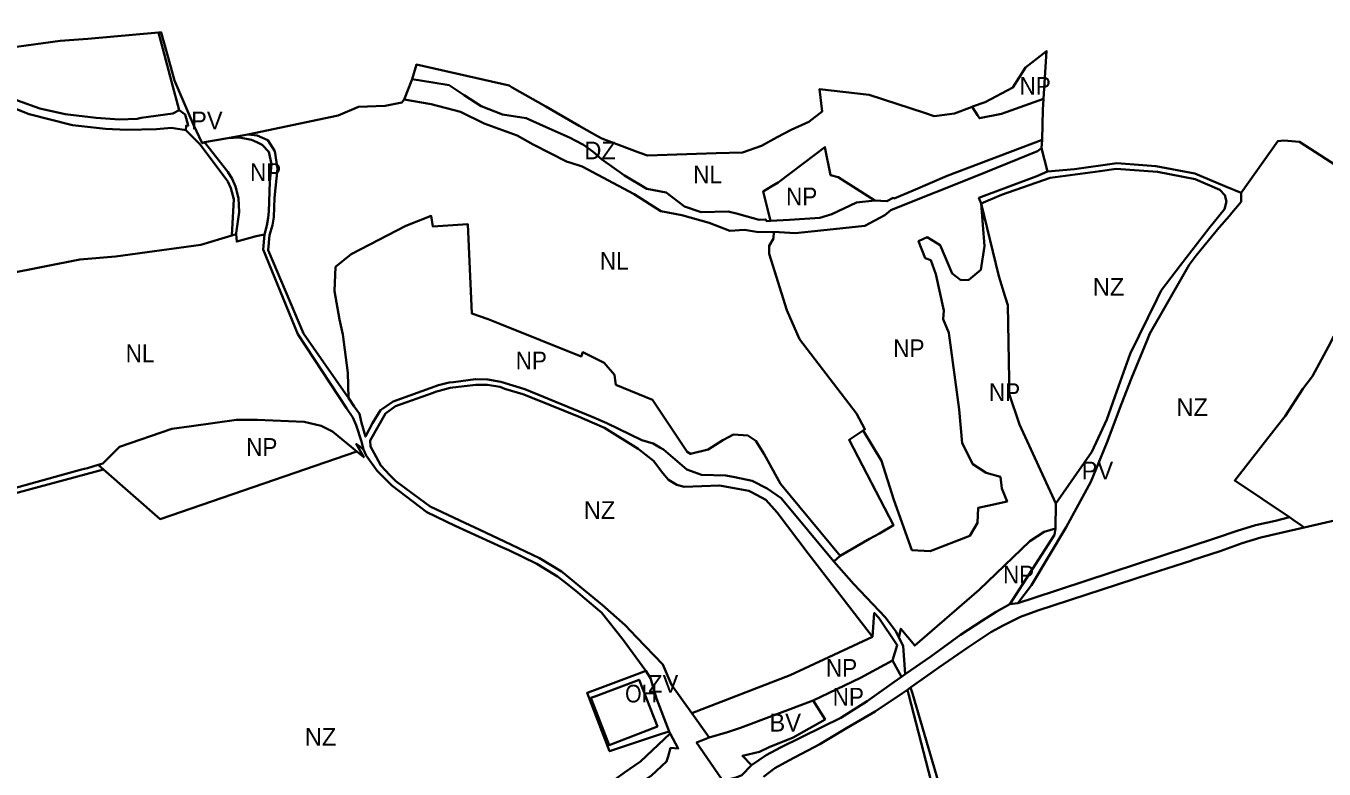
# Model space of a CAD drawing. Extents: x -650451 to -642268, y -1075216 to -1066610.
# Drawn here: x -644417 to -643317, y -1069631 to -1069002 of the extents above; entities that cross this region are included whole.
import ezdxf

# ---------------------------------------------------------------- set-up
doc = ezdxf.new("R2010")
doc.units = 0
doc.header["$LTSCALE"] = 6
doc.layers.add('1', color=7, linetype='Continuous', lineweight=35)
doc.layers.add('2', color=7, linetype='Continuous')
doc.layers.add('3', color=7, linetype='Continuous')

msp = doc.modelspace()

# ---------------------------------------------------------------- linework, layer by layer
at = {"layer": '1'}
for p, q in [((-644096.29, -1069064.27), (-644089.6, -1069046.93)), ((-644265.61, -1069100.34), (-644245.67, -1069097.06)), ((-643555.45, -1069098.32), (-643555.98, -1069105.57)), ((-643550.79, -1069125.24), (-643555.98, -1069105.57)), ((-644242.48, -1069179.49), (-644238.67, -1069178.34)), ((-644351.18, -1069377.71), (-644355.7, -1069373.76)), ((-643543.95, -1069406.4), (-643544.06, -1069427.6)), ((-643731.98, -1069455.66), (-643726.74, -1069450.72)), ((-643582.77, -1069491.76), (-643576.04, -1069490.83)), ((-643605.97, -1069505.47), (-643624.65, -1069517.85)), ((-643573.75, -1069502.52), (-643559.19, -1069497.18)), ((-643649.94, -1069535.93), (-643624.65, -1069517.85)), ((-643649.94, -1069535.93), (-643671.53, -1069551.1)), ((-643643.16, -1069545.42), (-643666.98, -1069562.22)), ((-643673.82, -1069567.04), (-643697, -1069582.64)), ((-643852.51, -1069584.08), (-643837.72, -1069604.62)), ((-643721.43, -1069596.72), (-643697, -1069582.64)), ((-643870.697, -1069601.241), (-643871.56, -1069599.63)), ((-643721.43, -1069596.72), (-643743.81, -1069610.19)), ((-643801.71, -1069628.02), (-643809.91, -1069636.52)), ((-643789.39, -1069619.67), (-643801.71, -1069628.02)), ((-643781.95, -1069630.63), (-643791.77, -1069637.88))]:
    msp.add_line(p, q, dxfattribs=at)
for points in [[(-644304.6, -1069007.55), (-644364.53, -1069012.83), (-644387.91, -1069014.64), (-644453.95, -1069023.63), (-644459.67, -1069024.41), (-644461.74, -1069020.83), (-644475.09, -1069018.99), (-644498.28, -1069013.19), (-644544.02, -1068993.75), (-644543.05, -1068988.64), (-644523.4, -1068978.98), (-644519.61, -1068977.02), (-644514.16, -1068974.62), (-644491.31, -1068964.35), (-644496.63, -1068959.11), (-644498.8, -1068956.97), (-644503.61, -1068952.56), (-644511.47, -1068945.37), (-644510.75, -1068931.16), (-644510.37, -1068861.95)], [(-644286.94, -1069073.19), (-644292.27, -1069076.05), (-644319.2, -1069079.82), (-644322.55, -1069080.62), (-644337.6, -1069081.29), (-644357.4, -1069079.84), (-644383.55, -1069076.57), (-644404.96, -1069071.76), (-644424.01, -1069065.01), (-644468.95, -1069043.11), (-644472.37, -1069041.44), (-644545.54, -1069003.12), (-644567.09, -1068996.26), (-644572.05, -1068991.08)], [(-644304.6, -1069007.55), (-644302.15, -1069007.36), (-644297.71, -1069023.52), (-644290.95, -1069048.14), (-644274.89, -1069085.67), (-644267.4, -1069101.36), (-644265.61, -1069100.34)], [(-644286.94, -1069073.19), (-644293.51, -1069049.01), (-644304.6, -1069007.55)], [(-643554.17, -1069063.59), (-643551.72, -1069023.19), (-643569.44, -1069037.24), (-643580.21, -1069053.96), (-643603.72, -1069066.5), (-643614.36, -1069070.29), (-643614.82, -1069070.45)], [(-644089.6, -1069046.93), (-644085.92, -1069034.7), (-644007.39, -1069052.43), (-644004.6, -1069054.02), (-643976.14, -1069070.31), (-643947.95, -1069086.44), (-643934.95, -1069093.95), (-643932.35, -1069095.44), (-643928.79, -1069097.4), (-643922.84, -1069099.59), (-643896.55, -1069109.28), (-643890.13, -1069111.65), (-643831.86, -1069109.66), (-643809.42, -1069109.09), (-643793.41, -1069103.63), (-643780.02, -1069096.02), (-643768.14, -1069089.92), (-643753.19, -1069083.06), (-643741.9, -1069074.39), (-643744.3, -1069055.52), (-643702.15, -1069060.16), (-643655.17, -1069075.59), (-643646.97, -1069078.29), (-643644.66, -1069078.01), (-643629.68, -1069076.17), (-643614.82, -1069070.45)], [(-644469.28, -1069054.8), (-644414.04, -1069076.75), (-644377.36, -1069085.89), (-644349.32, -1069089.22), (-644331.44, -1069090), (-644306.29, -1069089.37), (-644293.62, -1069088.17), (-644281.26, -1069090.19)], [(-643785.6, -1069166.98), (-643788.97, -1069167.18), (-643789.83, -1069165.89), (-643795.23, -1069166.19), (-643810.58, -1069162), (-643813.53, -1069161.23), (-643821.65, -1069159.1), (-643844.39, -1069159.79), (-643858.62, -1069154.83), (-643874.15, -1069142.94), (-643890.47, -1069139.79), (-643909.62, -1069128.65), (-643928.91, -1069114.91), (-643936.15, -1069108.59), (-643944.27, -1069102.75), (-643951.35, -1069098.92), (-643955.49, -1069096.69), (-643975.76, -1069087.71), (-643992.91, -1069080.13), (-644013.01, -1069076.85), (-644030.88, -1069069.9), (-644045.38, -1069060.51), (-644058.23, -1069052.17), (-644071.95, -1069049.82), (-644089.6, -1069046.93)], [(-644228.87, -1069093.78), (-644152.33, -1069077.79), (-644134.86, -1069070.43), (-644112.34, -1069069.69), (-644098.17, -1069066.82), (-644096.29, -1069064.27)], [(-643782.92, -1069176.24), (-643795.81, -1069176.51), (-643807.84, -1069174.7), (-643820.31, -1069175.42), (-643837.85, -1069168.65), (-643860.99, -1069162.36), (-643878.74, -1069158.97), (-643901.16, -1069144.42), (-643945.3, -1069121.03), (-643955.7, -1069117.68), (-643957.98, -1069116.94), (-643986.77, -1069102.47), (-644000.38, -1069094.65), (-644028.41, -1069084.45), (-644048.55, -1069074.63), (-644073.5, -1069068.2), (-644096.29, -1069064.27)], [(-643614.82, -1069070.45), (-643610.31, -1069077.52), (-643608.65, -1069080.11), (-643589.94, -1069076.36), (-643554.17, -1069063.59)], [(-643554.17, -1069063.59), (-643554.82, -1069072.95), (-643555.45, -1069098.32)], [(-644281.26, -1069090.19), (-644281.15, -1069086.52), (-644279.23, -1069086.4), (-644281.95, -1069076.99), (-644286.94, -1069073.19)], [(-644242.48, -1069179.49), (-644240.67, -1069148.58), (-644243.14, -1069139.47), (-644245.65, -1069133.66), (-644269.11, -1069102.31), (-644281.26, -1069090.19)], [(-644245.67, -1069097.06), (-644234.95, -1069094.97), (-644228.87, -1069093.78)], [(-644245.67, -1069097.06), (-644235.79, -1069096.41), (-644225.64, -1069098.31), (-644221.17, -1069100.43), (-644216.63, -1069102.67), (-644211.11, -1069108.44), (-644208.64, -1069119.04), (-644210.22, -1069133.85), (-644211.07, -1069159.2), (-644211.47, -1069164.45), (-644212.7, -1069170.89), (-644214.53, -1069178.6)], [(-644143.54, -1069317.05), (-644145.7, -1069313.94), (-644181.5, -1069262.46), (-644211.58, -1069191.76), (-644210.45, -1069179.08), (-644207.73, -1069170.71), (-644206.78, -1069163.95), (-644206.41, -1069155.33), (-644206.09, -1069147.61), (-644203.76, -1069122.9), (-644205.96, -1069108.05), (-644211.73, -1069098.78), (-644220.84, -1069094.6), (-644228.87, -1069093.78)], [(-643697.29, -1069149.7), (-643686.99, -1069150.25), (-643681.69, -1069147.58), (-643680.91, -1069148.06), (-643664.66, -1069141.34), (-643636.03, -1069128.85), (-643555.45, -1069098.32)], [(-643345.65, -1069418.15), (-643392.16, -1069386.88), (-643356.97, -1069342), (-643349.53, -1069332.52), (-643334.48, -1069309.27), (-643326.25, -1069298.47), (-643312.8, -1069273.59), (-643294.09, -1069237.23), (-643291.96, -1069233.54), (-643282.39, -1069216.93), (-643259.72, -1069231.55), (-643223.83, -1069258.21), (-643222.16, -1069255.97), (-643205.79, -1069233.92), (-643199.98, -1069226.2), (-643186.13, -1069203.94), (-643252.85, -1069154.56), (-643337.18, -1069100.04), (-643350.47, -1069098.91), (-643355.79, -1069099.42), (-643386.77, -1069143.32)], [(-644238.67, -1069178.34), (-644238.73, -1069177.55), (-644236.18, -1069159.65), (-644236.63, -1069147.72), (-644239.2, -1069137.83), (-644242.08, -1069131.53), (-644245.81, -1069125.61), (-644265.61, -1069100.34)], [(-643697.29, -1069149.7), (-643728.49, -1069129.95), (-643734.75, -1069128.3), (-643739.66, -1069104.58), (-643747.75, -1069110.71), (-643779.31, -1069134.63), (-643784.55, -1069137.77), (-643792.04, -1069142.27), (-643785.6, -1069166.98)], [(-643555.98, -1069105.57), (-643559.5, -1069107.98), (-643610.81, -1069129.04), (-643681.63, -1069157.04), (-643683.68, -1069157.86), (-643688.91, -1069162.16), (-643705.7, -1069171.37), (-643743.11, -1069175.08), (-643764.86, -1069177.58), (-643782.92, -1069176.24)], [(-643386.77, -1069143.32), (-643400.69, -1069137.55), (-643426.15, -1069126.99), (-643459.1, -1069120.59), (-643492.12, -1069118.07), (-643528.05, -1069123.38), (-643550.79, -1069125.24)], [(-643607.02, -1069152.34), (-643609.08, -1069147.64), (-643559.88, -1069129.05), (-643550.79, -1069125.24)], [(-643607.02, -1069152.34), (-643589.89, -1069144.91), (-643548.8, -1069130.64), (-643506.29, -1069124.9), (-643492.64, -1069123.06), (-643457.54, -1069125.61), (-643425.63, -1069131.71), (-643404.83, -1069140.88), (-643400.6, -1069145.23), (-643399.19, -1069150.77), (-643400.78, -1069157.23), (-643414.25, -1069173.53), (-643438.22, -1069204.49), (-643454.48, -1069225.99), (-643458.27, -1069233.71), (-643480.74, -1069279.6), (-643492.16, -1069311.41), (-643500.7, -1069335.24), (-643513.34, -1069362.81), (-643543.95, -1069406.4)], [(-643576.04, -1069490.83), (-643564.46, -1069475.56), (-643535.14, -1069426.41), (-643514.32, -1069388.23), (-643500.69, -1069355.07), (-643488.12, -1069322.04), (-643479.8, -1069300.17), (-643466.56, -1069268.09), (-643464.2, -1069262.38), (-643449.84, -1069237.39), (-643430.85, -1069204.37), (-643424.89, -1069196.42), (-643405.28, -1069172.77), (-643396.74, -1069162.73), (-643394.75, -1069160.38), (-643386.75, -1069150.92), (-643386.77, -1069143.32)], [(-643697.29, -1069149.7), (-643712.74, -1069151.46), (-643733.83, -1069161.46), (-643743.99, -1069164.43), (-643769.71, -1069166.04), (-643785.6, -1069166.98)], [(-643707.23, -1069344.52), (-643691.6, -1069370.3), (-643681.09, -1069403.24), (-643665.87, -1069446.1), (-643650.28, -1069446.91), (-643616.78, -1069433.81), (-643610.18, -1069422.91), (-643609.6, -1069409.99), (-643601.9, -1069408.43), (-643585.19, -1069404.76), (-643589.52, -1069393.88), (-643590.89, -1069383.9), (-643602.92, -1069380.53), (-643614.35, -1069373.28), (-643623.28, -1069355.47), (-643625.9, -1069326.77), (-643634.56, -1069262.02), (-643639.23, -1069250.38), (-643638.72, -1069242.94), (-643645.61, -1069212.25), (-643649.84, -1069200.4), (-643654.57, -1069198.77), (-643660.22, -1069184.11), (-643653.05, -1069180.98), (-643641.84, -1069187.68), (-643631.66, -1069211.67), (-643624.38, -1069217.27), (-643617.64, -1069217), (-643607.37, -1069208.43), (-643604.38, -1069188.48), (-643607.02, -1069152.34)], [(-643543.95, -1069406.4), (-643574.54, -1069339.56), (-643583.34, -1069313.43), (-643583.55, -1069301.43), (-643584.68, -1069238.34), (-643586.8, -1069231.36), (-643592.11, -1069213.99), (-643607.02, -1069152.34)], [(-643726.74, -1069450.72), (-643777.27, -1069389.71), (-643791.02, -1069364.54), (-643798.1, -1069353.51), (-643804.83, -1069348.99), (-643817.06, -1069348.14), (-643826.21, -1069352.92), (-643838.69, -1069360.79), (-643853.56, -1069364.44), (-643856.43, -1069362.68), (-643885.63, -1069318.72), (-643916.78, -1069305.89), (-643917.36, -1069302.04), (-643918.08, -1069297.33), (-643926.74, -1069287.37), (-643944.89, -1069278.32), (-643946.16, -1069281.84), (-644015.12, -1069254.24), (-644024.93, -1069250.23), (-644038.83, -1069245.65), (-644042.37, -1069169.77), (-644071.97, -1069171.72), (-644073.35, -1069162.84), (-644094.79, -1069171.27), (-644141.24, -1069195.17), (-644154.36, -1069206.06), (-644155.37, -1069226.72), (-644151.11, -1069250.7), (-644148.22, -1069263.22), (-644144.05, -1069295.67), (-644143.54, -1069317.05)], [(-643707.23, -1069344.52), (-643705.74, -1069343.54), (-643712.78, -1069330.24), (-643761.21, -1069267.12), (-643771.86, -1069242.77), (-643786.89, -1069195.02), (-643786.97, -1069188.11), (-643783.2, -1069181.85), (-643782.92, -1069176.24)], [(-644470.64, -1069224), (-644460.97, -1069217.61), (-644454.87, -1069217.05), (-644430.91, -1069218.82), (-644432.53, -1069212.02), (-644371.08, -1069199.84), (-644340.83, -1069197.13), (-644268.7, -1069187.42), (-644242.48, -1069179.49)], [(-644238.67, -1069178.34), (-644238.23, -1069184.64), (-644221.69, -1069179.9), (-644214.53, -1069178.6)], [(-644130.85, -1069360.64), (-644132.55, -1069353.88), (-644137.07, -1069340.17), (-644139.9, -1069333.67), (-644145.12, -1069325.75), (-644186.5, -1069262.93), (-644215.76, -1069191.36), (-644214.53, -1069178.6)], [(-644143.54, -1069317.05), (-644138.55, -1069324.23), (-644134.15, -1069330.45), (-644132.52, -1069338.02), (-644129.09, -1069349.83), (-644123.21, -1069338.41), (-644116.33, -1069327.36), (-644105.5, -1069320.03), (-644067.08, -1069306.15), (-644058.05, -1069304.02), (-644054.35, -1069303.55), (-644035.89, -1069301.02), (-644025.24, -1069301.38), (-644014.19, -1069303.36), (-643993.91, -1069309.57), (-643936.87, -1069332.93), (-643924.42, -1069338.29), (-643894.84, -1069352.76), (-643885.22, -1069355.58), (-643879.48, -1069359.13), (-643876.34, -1069360.61), (-643856.58, -1069377.59), (-643844.28, -1069382.26), (-643823.72, -1069382.61), (-643815.93, -1069384.23), (-643801.36, -1069387.23), (-643788.63, -1069393.7), (-643776.78, -1069401.87), (-643731.98, -1069455.66)], [(-643699.23, -1069519.48), (-643753.75, -1069448.77), (-643780.16, -1069414.14), (-643789.69, -1069403.23), (-643801.95, -1069397), (-643804.15, -1069395.87), (-643829, -1069391.28), (-643859, -1069392.25), (-643865.13, -1069390.74), (-643872.16, -1069386.28), (-643876.99, -1069380.69), (-643884.99, -1069370.4), (-643897.96, -1069360.07), (-643926.3, -1069342.38), (-643937.02, -1069337.77), (-643947.82, -1069333.12), (-643983.56, -1069318.73), (-643995.8, -1069313.8), (-644010.02, -1069309.69), (-644015.25, -1069307.64), (-644025.72, -1069305.86), (-644035.47, -1069305.95), (-644050.15, -1069307.63), (-644057.23, -1069308.45), (-644069.64, -1069311.97), (-644071.59, -1069312.67), (-644103.47, -1069324.09), (-644112.15, -1069330.29), (-644125.19, -1069353.14), (-644124.7, -1069358.1), (-644119.96, -1069367.01), (-644116.09, -1069374.3), (-644108.3, -1069382.45), (-644103.42, -1069387.56), (-644088.11, -1069398.79), (-644074.2, -1069408.99), (-644048.98, -1069420.92), (-644032.14, -1069428.88), (-644011.18, -1069438.79), (-643981.63, -1069452.68), (-643962.96, -1069463.95), (-643961.68, -1069465), (-643942.6, -1069480.59), (-643928.38, -1069492.35), (-643908.81, -1069509.56), (-643899.18, -1069519.64), (-643876.9, -1069542.93), (-643869.74, -1069560.15), (-643852.51, -1069584.08)], [(-644355.7, -1069373.76), (-644351.83, -1069372.62), (-644347.56, -1069368.35), (-644337.6, -1069358.4), (-644293.29, -1069343.17), (-644276.46, -1069340.83), (-644238.42, -1069335.55), (-644220.78, -1069335.57), (-644180.96, -1069337.42), (-644166.58, -1069340.7), (-644157.02, -1069345.38), (-644136.29, -1069362.5)], [(-643707.23, -1069344.52), (-643713.86, -1069349.23), (-643719.17, -1069352.44), (-643681.39, -1069424.68), (-643693.28, -1069431.83), (-643701.88, -1069436.35), (-643726.74, -1069450.72)], [(-644136.29, -1069362.5), (-644303.17, -1069419.67), (-644351.18, -1069377.71)], [(-644130.85, -1069360.64), (-644133.96, -1069358.27), (-644136.88, -1069356.05), (-644130.55, -1069367.24), (-644136.29, -1069362.5)], [(-643891.5, -1069548.31), (-643910.48, -1069521.93), (-643928.93, -1069498.9), (-643930.52, -1069497.57), (-643943.02, -1069486.89), (-643949, -1069481.86), (-643957.9, -1069474.92), (-643966.18, -1069468.3), (-643983.78, -1069457.53), (-644007.67, -1069446.11), (-644013.54, -1069443.31), (-644053.01, -1069425.26), (-644077.11, -1069413.69), (-644106.75, -1069391.32), (-644119.2, -1069378.89), (-644128.55, -1069365.93), (-644130.85, -1069360.64)], [(-644548.78, -1069514.21), (-644542.01, -1069512), (-644520.98, -1069501.79), (-644517.06, -1069498.44), (-644514.85, -1069495), (-644495.46, -1069453.11), (-644477.24, -1069424.8), (-644445.36, -1069398.48), (-644369.87, -1069377.57), (-644364.72, -1069376.43), (-644355.7, -1069373.76)], [(-644438.16, -1069401.11), (-644351.18, -1069377.71)], [(-643345.65, -1069418.15), (-643357.73, -1069421.03), (-643374.47, -1069424.81), (-643390.15, -1069429.6), (-643408.44, -1069435.77)], [(-643333.4, -1069426.8), (-643336.41, -1069424.67), (-643342.65, -1069420.27), (-643345.65, -1069418.15)], [(-643272.03, -1069412.65), (-643333.4, -1069426.8)], [(-643544.06, -1069427.6), (-643553.7, -1069430.44), (-643565.92, -1069438.4), (-643608.89, -1069479.72), (-643663.46, -1069526.87), (-643675.32, -1069512.62), (-643676.9, -1069519.91)], [(-643544.06, -1069427.6), (-643545.07, -1069432.89), (-643582.77, -1069491.76)], [(-643333.4, -1069426.8), (-643354.37, -1069431.64), (-643369.97, -1069435.39), (-643386.03, -1069440.13)], [(-643576.04, -1069490.83), (-643563.09, -1069486.74), (-643408.44, -1069435.77)], [(-643428.42, -1069454.59), (-643404.5, -1069446.8), (-643386.03, -1069440.13)], [(-643731.98, -1069455.66), (-643715.22, -1069474.81), (-643688.19, -1069503.11), (-643679.24, -1069515.27), (-643676.9, -1069519.91)], [(-643428.42, -1069454.59), (-643428.61, -1069454.65), (-643463.93, -1069466.15), (-643559.19, -1069497.18)], [(-643605.97, -1069505.47), (-643594.49, -1069498.17), (-643582.77, -1069491.76)], [(-643682.27, -1069539.41), (-643678.24, -1069526.44), (-643693.95, -1069503.38), (-643697.85, -1069499.21), (-643699.23, -1069519.48)], [(-643573.75, -1069502.52), (-643588.47, -1069509.74), (-643599.04, -1069515.37)], [(-643643.16, -1069545.42), (-643618.45, -1069528.45), (-643599.04, -1069515.37)], [(-643699.23, -1069519.48), (-643769.08, -1069551.96), (-643852.51, -1069584.08)], [(-643676.9, -1069519.91), (-643673.34, -1069527.08), (-643671.53, -1069551.1)], [(-643749.64, -1069573.35), (-643709.33, -1069554.14), (-643682.27, -1069539.41)], [(-643671.53, -1069551.1), (-643674.63, -1069553.28), (-643682.27, -1069539.41)], [(-643891.5, -1069548.31), (-643898.89, -1069551.06), (-643937.3, -1069565.39), (-643941.21, -1069566.85), (-643922.17, -1069616.26), (-643879.04, -1069601.78), (-643871.56, -1069599.63)], [(-643871.56, -1069599.63), (-643882.48, -1069571.57), (-643887.37, -1069554.4), (-643891.5, -1069548.31)], [(-643674.63, -1069553.28), (-643681.23, -1069557.92), (-643703.7, -1069573.86), (-643726.22, -1069588.03), (-643741.69, -1069595.63), (-643777.14, -1069613.01), (-643789.39, -1069619.67)], [(-643673.82, -1069567.04), (-643669.73, -1069564.16), (-643666.98, -1069562.22)], [(-643665.92, -1069785.96), (-643649.25, -1069782.43), (-643621.71, -1069770.11), (-643613.9, -1069765.6), (-643619, -1069748.93), (-643625.33, -1069727.69), (-643637.36, -1069688.73), (-643668.5, -1069568.92), (-643669.73, -1069564.16)], [(-643666.98, -1069562.22), (-643665.49, -1069567.27), (-643631.37, -1069683.21), (-643607.44, -1069761.72), (-643605.24, -1069768.92), (-643612.22, -1069772.9), (-643630.77, -1069783.44), (-643630.05, -1069786.46)], [(-643837.72, -1069604.62), (-643822.06, -1069600.07), (-643811.16, -1069596.45), (-643749.64, -1069573.35)], [(-643749.64, -1069573.35), (-643739.52, -1069589.29), (-643766.52, -1069604.77), (-643786.8, -1069612.9), (-643795, -1069616.72), (-643809.55, -1069620.32), (-643801.71, -1069628.02)], [(-643994.36, -1069701.05), (-643992.34, -1069677.76), (-643926.229, -1069646.367), (-643909.616, -1069634.267), (-643895.951, -1069625.069), (-643870.697, -1069601.241)], [(-643870.697, -1069601.241), (-643863.92, -1069613.9), (-643870.44, -1069613.56), (-643872.55, -1069620.75), (-643873.82, -1069625.05), (-643886.62, -1069636.87), (-643901.55, -1069646.92), (-643982.84, -1069695.93), (-643994.36, -1069701.05)], [(-643837.72, -1069604.62), (-643847.68, -1069608.59), (-643848.42, -1069608.88), (-643827.36, -1069639.65), (-643826.08, -1069641.51), (-643814.83, -1069638.49), (-643809.91, -1069636.52)], [(-643781.95, -1069630.63), (-643770.29, -1069624.14), (-643743.81, -1069610.19)]]:
    msp.add_lwpolyline(points, dxfattribs=at)
msp.add_lwpolyline([(-643933.81, -1069569.54), (-643897.06, -1069555.72), (-643881.59, -1069595.26), (-643922.56, -1069611.06), (-643935.4, -1069577.57), (-643938.08, -1069571.08)], close=True, dxfattribs=at)

# ---------------------------------------------------------------- texts
at = {"layer": '2'}
for s, p in [('PV', (-644276.896, -1069089.476)), ('DZ', (-643943.523, -1069114.901)), ('NZ', (-643512.569, -1069230.36)), ('NZ', (-643441.636, -1069332.326)), ('PV', (-643521.956, -1069386.028)), ('NZ', (-643944.078, -1069419.514)), ('ZV', (-643889.47, -1069566.64)), ('BV', (-643786.641, -1069599.623)), ('NZ', (-644180.521, -1069611.624))]:
    msp.add_text(s, height=15, dxfattribs=at).set_placement(p)
for s, width, p in [('NP', 0.95, (-644226.941, -1069133.213)), ('NL', 0.95, (-643851.266, -1069135.282)), ('NL', 0.95, (-643930.327, -1069208.432)), ('NL', 0.95, (-644332.281, -1069286.754)), ('NP', 0.95, (-643600.551, -1069319.597)), ('NP', 0.95, (-644230.19, -1069366.09)), ('OH', 0.9, (-643908.994, -1069575)), ('NP', 0.95, (-643732.996, -1069577.652))]:
    msp.add_text(s, height=15, dxfattribs=dict(at, width=width)).set_placement(p)
at = {"layer": '3', "width": 0.95}
for p in [(-643574.604, -1069060.154), (-643772.55, -1069153.859), (-643681.617, -1069282.497), (-644001.732, -1069292.847), (-643588.65, -1069474.159), (-643738.727, -1069553.263)]:
    msp.add_text('NP', height=15, dxfattribs=at).set_placement(p)

doc.saveas('drawing.dxf')
